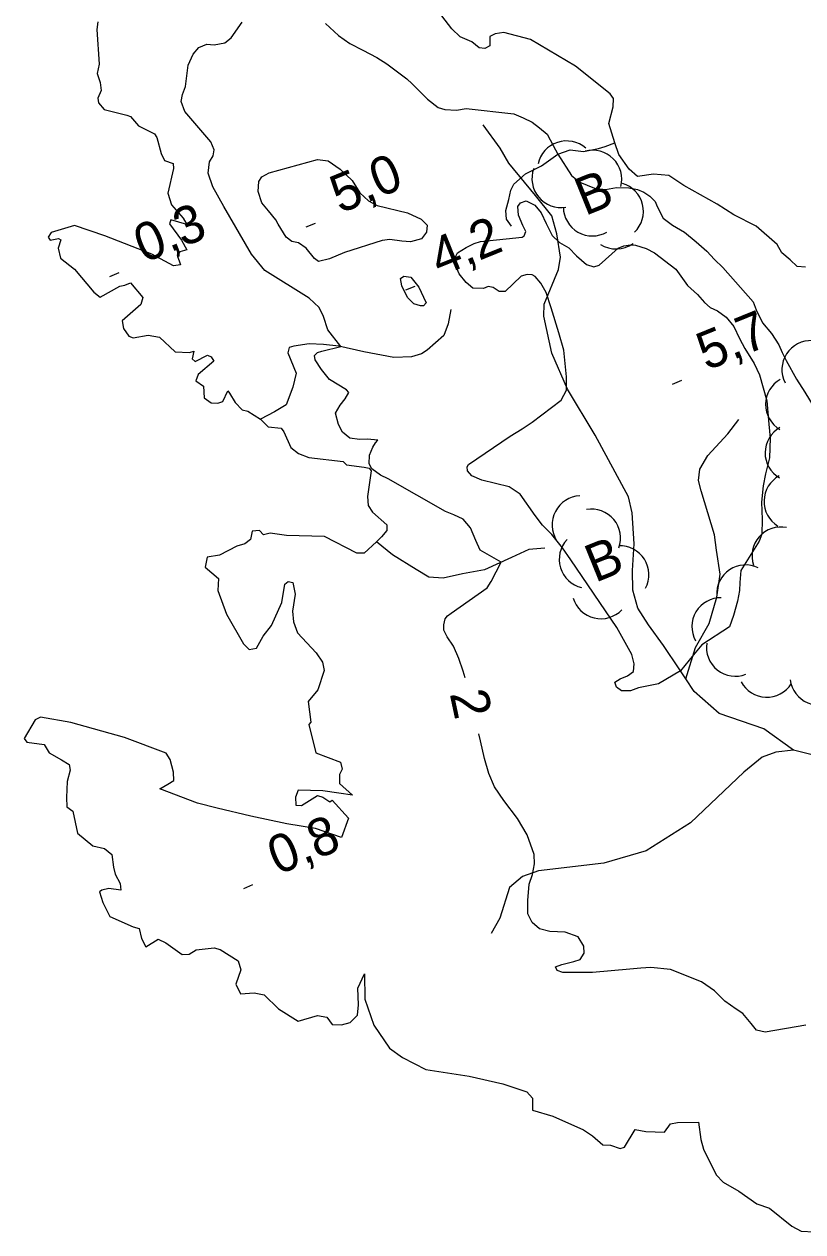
# Model space of a CAD drawing. Extents: x 362852 to 366875, y 5563573 to 5566479.
# Drawn here: x 363211.2 to 363291.9, y 5564354.5 to 5564479.6 of the extents above; entities that cross this region are included whole.
import ezdxf

# ---------------------------------------------------------------- set-up
doc = ezdxf.new("R2010")
doc.units = 0
for name, color, linetype in [('Niveau 2', 7, 'Continuous'), ('Niveau 22', 7, 'Continuous'), ('Niveau 3', 7, 'Continuous'), ('Niveau 4', 7, 'Continuous'), ('Niveau 44', 7, 'Continuous')]:
    doc.layers.add(name, color=color, linetype=linetype)

msp = doc.modelspace()

# ---------------------------------------------------------------- linework, layer by layer
at = {"layer": 'Niveau 2'}
for points in [[(363230.58, 5564467.43), (363227.89, 5564470.56), (363227.51, 5564471.6), (363227.64, 5564472.34), (363227.98, 5564473.17), (363228.25, 5564475.36), (363228.77, 5564476.51), (363229.36, 5564477.2), (363230.16, 5564477.54), (363230.93, 5564477.48), (363232.04, 5564477.7), (363232.69, 5564478.22), (363233.84, 5564479.83)], [(363242.48, 5564479.7), (363243.82, 5564478.45), (363244.99, 5564477.62), (363246.34, 5564476.93), (363247.79, 5564476.16), (363248.81, 5564475.52), (363250.91, 5564473.96), (363251.45, 5564473.43), (363253.05, 5564471.85), (363254.16, 5564471), (363254.82, 5564470.77), (363256.03, 5564470.72), (363257.03, 5564470.89), (363261.97, 5564470.33), (363262.95, 5564469.93), (363263.9, 5564469.45), (363264.64, 5564468.88), (363265.43, 5564468.21), (363266.05, 5564467.03), (363266.53, 5564466.15), (363267.97, 5564463.94), (363268.83, 5564463.24), (363270.34, 5564462.62), (363271.47, 5564462.47), (363272.63, 5564462.7), (363273.9, 5564462.67), (363274.79, 5564462.48), (363275.47, 5564462.2), (363276.09, 5564461.78), (363276.63, 5564461.25), (363276.85, 5564460.71), (363277.47, 5564459.53), (363278.41, 5564458.8), (363279.66, 5564458.07), (363280.89, 5564457.08), (363281.99, 5564456.1), (363282.78, 5564455.24), (363283.64, 5564454.41), (363286.77, 5564450.83), (363287.1, 5564450.03), (363287.74, 5564448.67), (363288.7, 5564447.57), (363289.45, 5564446.38), (363289.79, 5564445.58), (363290.2, 5564444.75)], [(363256.95, 5564411.88), (363256.75, 5564412.58), (363256.27, 5564413.88), (363255.73, 5564415.16), (363255.07, 5564416.14), (363254.73, 5564416.81), (363254.74, 5564417.38), (363254.86, 5564417.99), (363255.11, 5564418.29), (363255.49, 5564418.57), (363259.22, 5564421.2), (363259.62, 5564421.87), (363260.66, 5564423.86), (363258.51, 5564425.11), (363258.04, 5564426.1), (363257.48, 5564427.43), (363256.73, 5564428.31), (363255.78, 5564428.79), (363254.89, 5564429.11), (363248.95, 5564432.5), (363248.17, 5564432.87), (363247.26, 5564433.55), (363246.98, 5564434.06), (363247.04, 5564434.96), (363247.38, 5564435.79), (363247.64, 5564436.22), (363247.89, 5564436.51), (363246.84, 5564436.63), (363245.98, 5564436.59), (363244.98, 5564436.73), (363244.22, 5564437.35), (363243.83, 5564438.13), (363243.52, 5564439.31), (363243.99, 5564440.14), (363244.52, 5564440.8), (363244.88, 5564441.45), (363244.64, 5564441.73), (363242.87, 5564442.8), (363242.06, 5564443.84), (363241.39, 5564444.82), (363241.32, 5564445.29), (363241.63, 5564445.61), (363242.08, 5564445.73), (363244.06, 5564446.2), (363242.72, 5564447.94), (363242.26, 5564449.32), (363241.81, 5564450.26), (363240.78, 5564451.21), (363236.18, 5564454.1), (363234.79, 5564455.78), (363231.95, 5564460.73), (363230.79, 5564462.75), (363230.31, 5564464.18), (363230.44, 5564465.37), (363230.82, 5564465.96), (363230.94, 5564466.58), (363230.58, 5564467.43)], [(363237.31, 5564459.34), (363236.55, 5564460.27), (363235.88, 5564461.12), (363235.51, 5564462.28), (363235.58, 5564463.31), (363235.87, 5564463.81), (363236.65, 5564464.2), (363241.63, 5564465.6), (363242.76, 5564465.45), (363244, 5564464.59), (363245.24, 5564463.42), (363246.03, 5564462.13), (363246.94, 5564461.32), (363247.83, 5564460.82), (363250.97, 5564460.07), (363252.37, 5564459.41), (363253, 5564458.79), (363252.93, 5564458.07), (363252.42, 5564457.36), (363251.29, 5564457.07), (363250.39, 5564457.13), (363249.13, 5564457.29), (363248.35, 5564457.21), (363244.44, 5564455.95), (363242.89, 5564455.3), (363241.76, 5564455.01), (363241.32, 5564455.32), (363240.48, 5564456.41), (363239.69, 5564456.96), (363239, 5564457.11), (363238.38, 5564457.54), (363237.57, 5564458.88), (363237.31, 5564459.34)], [(363276.56, 5564455.92), (363278.78, 5564454.22), (363279.98, 5564452.53), (363281.01, 5564451.59), (363281.73, 5564450.76), (363282.32, 5564450.26), (363283.1, 5564449.9), (363283.98, 5564449.27), (363284.77, 5564448.28), (363285.36, 5564447.03), (363285.92, 5564446.01), (363286.88, 5564444.47), (363287.44, 5564443.27), (363288.2, 5564440.58), (363288.4, 5564438.16), (363288.56, 5564436.73), (363288.48, 5564434.69), (363288.06, 5564433.01), (363287.82, 5564431.79), (363287.66, 5564430.09), (363287.72, 5564428.3), (363287.67, 5564426.78), (363287.42, 5564426.04), (363285.51, 5564422.99), (363285.4, 5564421.75), (363285.37, 5564420.93), (363285.15, 5564419.83), (363284.76, 5564418.35), (363284.32, 5564417.17), (363281.48, 5564415.29), (363280.59, 5564414.28), (363279.24, 5564412.59), (363276.98, 5564411.26), (363274.9, 5564410.83), (363274.08, 5564410.55), (363273.15, 5564410.53), (363272.61, 5564410.93), (363272.46, 5564411.43), (363273, 5564411.79), (363273.75, 5564412.1), (363274.37, 5564412.55), (363274.47, 5564413.34), (363274.2, 5564414.29), (363272.65, 5564417.09), (363267.89, 5564424.1), (363267.04, 5564425.37), (363265.92, 5564426.72), (363264.94, 5564427.69), (363264.21, 5564428.69), (363262.65, 5564430.92), (363261.51, 5564431.69), (363258.66, 5564432.37), (363257.65, 5564432.82), (363257.19, 5564433.32), (363257.14, 5564433.74), (363257.29, 5564433.99), (363261.62, 5564436.93), (363262.86, 5564437.7), (363263.89, 5564438.39), (363266.89, 5564440.65), (363267.45, 5564441.7), (363267.43, 5564443.07), (363267.15, 5564445.83), (363266.65, 5564447.62), (363265.86, 5564450.23), (363265.32, 5564451.82), (363264.79, 5564452.79), (363264.19, 5564453.48), (363263.87, 5564453.65), (363263.35, 5564453.69), (363262.74, 5564453.49), (363261.09, 5564451.92), (363260.47, 5564451.91), (363259.85, 5564452.34), (363259.31, 5564452.43), (363258.83, 5564452.23), (363257.75, 5564452.27), (363257.06, 5564452.86), (363256.32, 5564453.74), (363255.94, 5564454.64), (363255.85, 5564455.29), (363256.15, 5564455.92), (363257.04, 5564456.48), (363257.87, 5564456.89), (363258.53, 5564457.11), (363262.85, 5564457.55), (363263.05, 5564457.69), (363263.23, 5564458.14), (363262.91, 5564458.76), (363262.46, 5564459.82), (363262.39, 5564460.73), (363262.68, 5564461.1), (363263.28, 5564461.3), (363264.16, 5564460.85), (363264.81, 5564460.06), (363265.33, 5564458.96), (363265.97, 5564457.73), (363266.72, 5564456.98), (363267.7, 5564456.45), (363268.49, 5564455.6), (363269.5, 5564454.7)], [(363269.5, 5564454.7), (363270.28, 5564454.47), (363270.84, 5564454.64), (363272.79, 5564456.4), (363273.38, 5564456.64), (363274.08, 5564456.75), (363274.6, 5564456.72), (363275.68, 5564456.36), (363276.56, 5564455.92)], [(363251.33, 5564453.39), (363252.14, 5564452.36), (363252.64, 5564451.32), (363252.89, 5564450.73), (363252.63, 5564450.44), (363252.32, 5564450.43), (363251.61, 5564450.63), (363250.96, 5564451.3), (363250.39, 5564452.5), (363250.26, 5564453.26), (363250.59, 5564453.52), (363251.33, 5564453.39)], [(363290.2, 5564444.75), (363291.27, 5564442.82), (363292.14, 5564441.49), (363293.12, 5564439.89), (363293.81, 5564438.55), (363294.56, 5564436.92), (363295.3, 5564435.29)], [(363292.23, 5564375.88), (363288.02, 5564375.17), (363287.12, 5564375.36), (363286.57, 5564376.07), (363285.71, 5564377.09), (363285.01, 5564377.55), (363283.85, 5564378.37), (363282.78, 5564379.43), (363281.44, 5564380.37), (363278.21, 5564381.65), (363276.18, 5564381.86), (363275.14, 5564381.8), (363273.99, 5564381.7), (363270.13, 5564381.33), (363267.05, 5564381.35), (363266.47, 5564381.54), (363266.31, 5564381.92), (363266.95, 5564382.19), (363268.21, 5564382.47), (363268.87, 5564382.68), (363269.28, 5564383.35), (363269.23, 5564384.08), (363268.64, 5564385.03), (363267.3, 5564385.53), (363265.7, 5564385.61), (363264.65, 5564385.86), (363263.87, 5564386.54), (363263.44, 5564387.42), (363263.42, 5564388.79), (363263.59, 5564390.49), (363263.91, 5564391.51), (363264.14, 5564392.61), (363264.1, 5564393.59), (363263.38, 5564395.61), (363262.35, 5564397.31), (363260.95, 5564399.17), (363259.98, 5564400.58), (363259.4, 5564401.96), (363258.93, 5564403.52), (363258.53, 5564405.36), (363258.36, 5564406.09)]]:
    msp.add_lwpolyline(points, dxfattribs=at)
at = {"layer": 'Niveau 22'}
for points in [[(363290.97, 5564404.39), (363287.9, 5564406.61), (363283.27, 5564408.18), (363280.67, 5564410.47), (363279.79, 5564411.79), (363279.11, 5564412.82), (363277.5, 5564415.22), (363275.95, 5564417.38), (363274.85, 5564419.11), (363274.32, 5564420.95), (363274.27, 5564423), (363274.44, 5564425.76), (363274.23, 5564428.99), (363273.85, 5564430.64), (363270.42, 5564437.03), (363267.56, 5564441.78), (363265.94, 5564445.54), (363265.08, 5564449.37), (363265.13, 5564450.59), (363266.6, 5564454.2), (363266.81, 5564455.48), (363266.44, 5564457.9), (363265.93, 5564459.75), (363264.24, 5564461.86), (363261.46, 5564465.21), (363260.57, 5564466.78), (363258.8, 5564469.19)], [(363279.79, 5564411.79), (363280.81, 5564415.03), (363282.24, 5564417.52), (363283.02, 5564420.23), (363283.37, 5564422.63), (363283, 5564425.1), (363282.77, 5564426.7), (363281.39, 5564431.25), (363281.13, 5564432.32), (363281.26, 5564433.5), (363282.08, 5564434.91), (363284.17, 5564437.17), (363285.29, 5564438.64)], [(363295.02, 5564403.4), (363290.97, 5564404.39), (363289.12, 5564404.17), (363287.73, 5564403.65), (363285.81, 5564402.09), (363280.28, 5564396.87), (363275.7, 5564393.94), (363271.32, 5564392.66), (363264.54, 5564391.87), (363262.87, 5564391.28), (363261.54, 5564390.15), (363260.52, 5564386.96), (363259.63, 5564385.38)]]:
    msp.add_lwpolyline(points, dxfattribs=at)
at = {"layer": 'Niveau 3'}
for p, q in [((363240.47, 5564458.61), (363241.43, 5564459)), ((363220.14, 5564453.48), (363221.1, 5564453.87)), ((363250.8, 5564452.08), (363251.76, 5564452.47)), ((363278.44, 5564442.33), (363279.4, 5564442.72)), ((363234, 5564390.06), (363234.96, 5564390.45))]:
    msp.add_line(p, q, dxfattribs=at)
at = {"layer": 'Niveau 4'}
for points in [[(363283.05, 5564460.96), (363279.6, 5564462.9), (363278.03, 5564463.94), (363276.46, 5564464.09), (363274.81, 5564463.84), (363273.92, 5564464.6), (363272.85, 5564466.1), (363272.46, 5564467.31), (363271.82, 5564469.31), (363272.27, 5564471.07), (363272.3, 5564471.9), (363271.97, 5564472.39), (363268.37, 5564475.27), (363263.7, 5564478.02), (363260.94, 5564478.75), (363260.05, 5564478.63), (363259.49, 5564478.33), (363259.5, 5564477.39), (363258.99, 5564477.11), (363258.4, 5564477.18), (363257.63, 5564477.8), (363256.42, 5564478.29), (363255.57, 5564479.13), (363254.18, 5564480.94)], [(363218.88, 5564479.87), (363218.78, 5564479.07), (363219.03, 5564475.47), (363218.81, 5564474.5), (363219.14, 5564473.57), (363219.24, 5564472.73), (363218.88, 5564471.95), (363218.95, 5564471.48), (363219.55, 5564470.79), (363221.88, 5564470.2), (363222.26, 5564470.04), (363223.1, 5564469.08), (363224.76, 5564468.27), (363224.99, 5564467.86), (363225.43, 5564466.22), (363225.8, 5564465.5), (363226.69, 5564465.18), (363226.71, 5564464.68), (363226.15, 5564462.12), (363226.53, 5564460.9), (363227.74, 5564459.53), (363228.09, 5564458.85), (363226.43, 5564459.35), (363226.3, 5564458.92), (363227.56, 5564457.25), (363228.12, 5564456.23), (363227.38, 5564456.04), (363227.1, 5564455.67), (363227.45, 5564454.69), (363226.74, 5564454.58), (363224.48, 5564455.77), (363219.6, 5564457.68), (363216.45, 5564458.74), (363214.04, 5564458.04), (363213.75, 5564457.54), (363213.93, 5564457.25), (363214.8, 5564457.42), (363215.05, 5564457.28), (363214.79, 5564456.41), (363215.03, 5564455.38), (363216.46, 5564454.22)], [(363261.75, 5564458.69), (363261.21, 5564459.4), (363261.14, 5564460.31), (363261.47, 5564461.45), (363261.69, 5564462.42), (363261.99, 5564463.05), (363263.18, 5564464.11), (363264.84, 5564464.94), (363266.53, 5564466.15), (363267.81, 5564466.58), (363269.19, 5564466.42), (363270.77, 5564466.72), (363271.46, 5564466.95), (363272.46, 5564467.31)], [(363292.2, 5564454.43), (363291.35, 5564454.51), (363290.62, 5564455.21), (363289.76, 5564455.92), (363289.27, 5564456.78), (363287.08, 5564458.69), (363284.77, 5564459.86), (363283.05, 5564460.96)], [(363216.46, 5564454.22), (363218.46, 5564451.86), (363219.13, 5564451.32), (363221.15, 5564452.48), (363221.67, 5564452.58), (363222.26, 5564452.83), (363223.54, 5564451.29), (363223.33, 5564450.57), (363221.4, 5564448.89), (363221.56, 5564448.07), (363222.08, 5564447.28), (363222.53, 5564447.1), (363224.11, 5564447.38), (363225.26, 5564447.18), (363226.9, 5564445.67), (363228.38, 5564445.59), (363228.83, 5564445.72), (363228.65, 5564444.95), (363228.97, 5564444.65), (363230.26, 5564445.31), (363230.63, 5564445.16), (363230.89, 5564444.7), (363229.27, 5564443.33), (363229.04, 5564442.67), (363229.84, 5564442.12), (363229.91, 5564440.9), (363230.63, 5564440.38), (363231.33, 5564440.36), (363231.83, 5564440.51), (363232.37, 5564441.62), (363232.54, 5564441.37), (363233.13, 5564440.42), (363233.83, 5564439.65), (363234.44, 5564439.53), (363235.74, 5564438.69), (363236.52, 5564437.89), (363237.88, 5564437.77), (363238.17, 5564437.39), (363238.87, 5564435.74), (363239.68, 5564435.14), (363240.74, 5564434.7), (363244.3, 5564434.31), (363244.64, 5564433.95), (363246.49, 5564433.72), (363246.98, 5564433.61), (363247.22, 5564433.34), (363246.84, 5564430.66), (363246.91, 5564429.75), (363247.33, 5564429.05), (363248.82, 5564427.73), (363248.81, 5564427.16), (363248.28, 5564426.49), (363247.74, 5564425.99), (363246.48, 5564424.79), (363245.72, 5564424.79), (363242.36, 5564426.52), (363238.42, 5564426.63), (363236.75, 5564426.87), (363236.06, 5564426.7), (363235.62, 5564427.15), (363234.89, 5564427.09), (363234.7, 5564426.2), (363234.13, 5564425.77), (363233.29, 5564425.54), (363231.48, 5564424.59), (363230.2, 5564424.37), (363230, 5564423.34), (363231.37, 5564422.16), (363231.32, 5564420.94), (363232.22, 5564418.49), (363233.97, 5564415.39), (363234.58, 5564414.83), (363235.34, 5564414.96), (363236.02, 5564416.19), (363236.87, 5564417.3), (363237.94, 5564419.7), (363238.27, 5564421.6), (363238.6, 5564421.86), (363239.08, 5564421.75), (363239.34, 5564420.54), (363239.07, 5564418.79), (363239.15, 5564417.7), (363239.57, 5564416.55), (363241.51, 5564414.48), (363242.17, 5564413.5), (363242.35, 5564412.63), (363241.67, 5564410.65), (363240.68, 5564409.42), (363240.96, 5564407.27), (363240.74, 5564407.05), (363241.47, 5564404.1), (363244.01, 5564403.15), (363244.19, 5564402.41), (363243.92, 5564401.86), (363243.94, 5564400.92), (363245.26, 5564399.72), (363243.85, 5564399.94), (363242.18, 5564400.18), (363239.64, 5564400.24), (363239.38, 5564399.51), (363239.41, 5564398.7)], [(363255.46, 5564450.04), (363255.18, 5564448.55), (363254.75, 5564447.37), (363253.02, 5564445.83), (363252.43, 5564445.46), (363251.37, 5564445.14), (363249.54, 5564445.06), (363246.45, 5564445.65), (363243.84, 5564446.25), (363242.28, 5564446.42), (363240.78, 5564446.49), (363239.19, 5564446.26), (363238.7, 5564446.12), (363238.58, 5564445.57), (363239.43, 5564443.44), (363239.1, 5564441.99), (363238.38, 5564440.18), (363237.19, 5564439.43), (363235.74, 5564438.69)], [(363265.19, 5564425.31), (363263.53, 5564425.18), (363261.73, 5564424.36), (363258.96, 5564423.07), (363256.68, 5564422.67), (363254.66, 5564422.2), (363253.18, 5564422.33), (363251.86, 5564423.1), (363249.41, 5564424.64), (363247.74, 5564425.99)], [(363239.41, 5564398.7), (363240, 5564398.64), (363241.63, 5564399.7), (363242.21, 5564399.5), (363242.91, 5564399.04), (363243.15, 5564399.21), (363244.87, 5564397.35), (363244.14, 5564395.35), (363241.43, 5564396.28), (363238.47, 5564396.74), (363234.73, 5564397.56), (363231.26, 5564398.36), (363229.21, 5564398.88), (363225.32, 5564400.39), (363226.13, 5564400.85), (363226.77, 5564401.25), (363226.73, 5564402.11), (363226.37, 5564403.41), (363225.97, 5564404.06), (363221.64, 5564405.69), (363216.09, 5564407.25), (363212.96, 5564407.82), (363212.39, 5564407.52), (363211.25, 5564405.6), (363211.54, 5564405.22), (363213.34, 5564404.97), (363213.83, 5564404.11), (363215.13, 5564403.4), (363215.9, 5564402.9), (363216.02, 5564402.33), (363215.71, 5564401.13), (363215.65, 5564399.47), (363215.67, 5564398.53), (363216.31, 5564398.05), (363216.76, 5564395.79), (363218.38, 5564394.46), (363219.56, 5564394.2), (363220.32, 5564393.58), (363220.5, 5564392.27), (363220.68, 5564391.53), (363221.21, 5564390.56), (363221.25, 5564389.88), (363220.04, 5564390.06), (363219.3, 5564389.88), (363219.06, 5564389.71), (363219.4, 5564388.6), (363220.13, 5564387.15), (363222.53, 5564386.08), (363223.17, 5564385.91), (363223.41, 5564384.88), (363223.84, 5564384), (363225.14, 5564384.79), (363225.92, 5564384.43), (363227.63, 5564383.2), (363228.36, 5564383.26), (363229.07, 5564383.68), (363230.92, 5564383.89), (363231.56, 5564383.72), (363233.43, 5564382.56), (363233.71, 5564381.61), (363233.19, 5564380.13), (363233.67, 5564379.14), (363235.08, 5564379.23), (363236.11, 5564379.03), (363237.6, 5564377.58), (363239.64, 5564376.31), (363241.65, 5564376.9), (363242.6, 5564376.73), (363243.17, 5564375.97), (363244.13, 5564375.93), (363245.03, 5564376.18), (363245.78, 5564376.94), (363245.9, 5564378), (363245.81, 5564379.71), (363246.51, 5564381.2), (363246.54, 5564378.58), (363247.48, 5564375.89), (363249.11, 5564373.5), (363250.45, 5564372.55), (363252.86, 5564371.3), (363257.36, 5564370.62), (363260.84, 5564369.82), (363263.33, 5564368.98), (363263.91, 5564368.34), (363263.93, 5564367.09), (363266.02, 5564366.46), (363269.19, 5564365.03), (363270.14, 5564364.42), (363271.22, 5564363.5), (363271.99, 5564363.44), (363273.01, 5564363.12), (363273.46, 5564363.24), (363274.57, 5564365.09), (363275.67, 5564364.86), (363277.59, 5564364.79), (363278.22, 5564365.68), (363278.93, 5564365.79), (363281.11, 5564365.83), (363281.35, 5564364.05), (363281.65, 5564363.04), (363282.96, 5564360.38)], [(363282.96, 5564360.38), (363283.66, 5564359.61), (363285.31, 5564358.67), (363287.17, 5564357.38), (363288.49, 5564356.93), (363290.78, 5564355.06), (363291.76, 5564354.53), (363293.1, 5564354.47)]]:
    msp.add_lwpolyline(points, dxfattribs=at)
at = {"layer": 'Niveau 44'}
for centre, start, end in [((363267.44, 5564464.52), 48.2687, 168.2467), ((363270.16, 5564463.55), 345.1865, 105.1644), ((363266.86, 5564463.62), 159.9481, 279.926), ((363272.41, 5564460.22), 313.9787, 73.9567), ((363270.12, 5564460.67), 180.2765, 300.2544), ((363272.57, 5564459.32), 237.466, 306.0368), ((363292.76, 5564443.83), 87.1062, 207.0842), ((363291.07, 5564440.2), 119.5156, 239.4935), ((363291.02, 5564435.2), 119.5156, 239.4935), ((363290.91, 5564430.17), 118.4627, 238.4406), ((363268.95, 5564427.74), 92.6033, 212.5813), ((363270.05, 5564426.36), 340.0886, 100.0665), ((363289.66, 5564424.51), 78.6499, 198.6278), ((363269.69, 5564424.16), 136.8388, 256.8168), ((363272.97, 5564422.57), 332.2, 92.1779), ((363286, 5564420.58), 63.9804, 183.9583), ((363271.01, 5564421), 196.4439, 316.4218), ((363283.43, 5564417.18), 89.0311, 209.009), ((363284.94, 5564415.04), 171.3615, 291.3395), ((363288.2, 5564412.87), 207.6765, 327.6544), ((363293.6, 5564412.06), 187.2371, 307.2151)]:
    msp.add_arc(centre, 3, start, end, dxfattribs=at)

# ---------------------------------------------------------------- texts
at = {"layer": 'Niveau 2'}
msp.add_text('2', height=3.93, rotation=282.0275, dxfattribs=at).set_placement((363255.33, 5564410.26))
at = {"layer": 'Niveau 3'}
for s, p in [('5,0  ', (363243.98, 5564459.97)), ('0,3  ', (363223.65, 5564454.84)), ('4,2  ', (363254.31, 5564453.44)), ('5,7  ', (363281.95, 5564443.69)), ('0,8  ', (363237.51, 5564391.42))]:
    msp.add_text(s, height=3.93, rotation=22.09, dxfattribs=at).set_placement(p)
at = {"layer": 'Niveau 44'}
for p in [(363269.36, 5564459.72), (363270.41, 5564421.71)]:
    msp.add_text('B', height=3.93, rotation=22.09, dxfattribs=at).set_placement(p)

doc.saveas('drawing.dxf')
